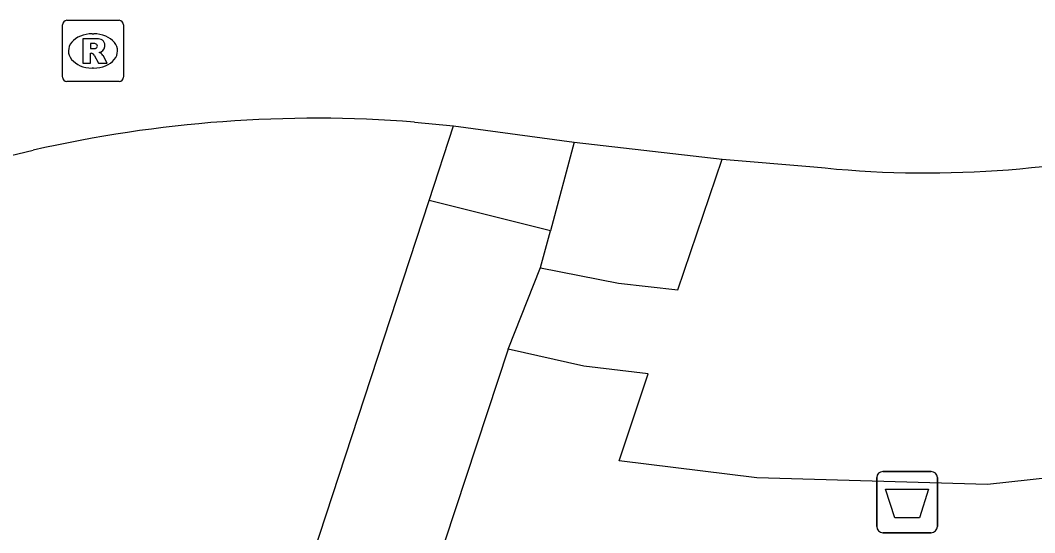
# Model space of a CAD drawing. Extents: x 160676 to 161153, y 383244 to 383713.
# Drawn here: x 160892.24 to 160908.82, y 383443.78 to 383452.15 of the extents above; entities that cross this region are included whole.
import ezdxf

# ---------------------------------------------------------------- set-up
doc = ezdxf.new("R2010")
doc.units = 0
for name, color, linetype in [('IMGEO_Afvalbak', 7, 'Continuous'), ('IMGEO_Rijbaan_lokaal_gesloten', 7, 'Continuous'), ('IMGEO_Rioolput', 7, 'Continuous'), ('IMGEO_Voetpad_gesloten', 7, 'Continuous'), ('IMGEO_Voetpad_open', 7, 'Continuous')]:
    doc.layers.add(name, color=color, linetype=linetype)

msp = doc.modelspace()

# ---------------------------------------------------------------- linework, layer by layer
at = {"layer": 'IMGEO_Afvalbak'}
for p, q in [((160906.338, 383444.779), (160907.128, 383444.779)), ((160907.128, 383444.779), (160906.338, 383444.779)), ((160906.238, 383443.879), (160906.238, 383444.679)), ((160906.238, 383444.679), (160906.238, 383443.879)), ((160907.228, 383444.679), (160907.228, 383443.879)), ((160907.228, 383443.879), (160907.228, 383444.679)), ((160907.128, 383443.779), (160906.338, 383443.779)), ((160906.338, 383443.779), (160907.128, 383443.779))]:
    msp.add_line(p, q, dxfattribs=at)
msp.add_lwpolyline([(160906.381, 383444.493), (160907.085, 383444.493), (160906.936, 383444.023), (160906.53, 383444.023), (160906.381, 383444.493)], dxfattribs=at)
for centre, start, end in [((160906.338, 383444.679), 90, 180), ((160906.338, 383444.679), 90, 180), ((160907.128, 383444.679), 0, 90), ((160907.128, 383444.679), 360, 90), ((160906.338, 383443.879), 180, 270), ((160906.338, 383443.879), 180, 270), ((160907.128, 383443.879), 270, 0), ((160907.128, 383443.879), 270, 0)]:
    msp.add_arc(centre, 0.1, start, end, dxfattribs=at)
at = {"layer": 'IMGEO_Rijbaan_lokaal_gesloten'}
for points in [[(160898.682, 383450.49), (160899.315, 383450.426)], [(160899.315, 383450.426), (160901.29, 383450.162)], [(160872.956, 383445.375), (160874.918, 383445.841), (160892.448, 383450.03)], [(160901.29, 383450.162), (160903.709, 383449.884)], [(160903.709, 383449.884), (160905.206, 383449.759)]]:
    msp.add_lwpolyline(points, dxfattribs=at)
for centre, radius, start, end in [((160897.075, 383429.791), 20.761, 85.5616, 102.8787), ((160907.048, 383466.594), 16.936, 263.7554, 284.0756)]:
    msp.add_arc(centre, radius, start, end, dxfattribs=at)
at = {"layer": 'IMGEO_Rioolput'}
for p, q in [((160892.923, 383451.226), (160892.923, 383452.078)), ((160892.998, 383452.152), (160893.85, 383452.152)), ((160893.924, 383452.078), (160893.924, 383451.226)), ((160893.411, 383451.932), (160893.436, 383451.932)), ((160893.434, 383451.372), (160893.409, 383451.372)), ((160893.85, 383451.152), (160892.998, 383451.152))]:
    msp.add_line(p, q, dxfattribs=at)
for points in [[(160892.923, 383451.226), (160892.923, 383452.078)], [(160892.998, 383452.152), (160893.85, 383452.152)], [(160893.924, 383452.078), (160893.924, 383451.226)], [(160893.512, 383451.85), (160893.26, 383451.852), (160893.26, 383451.452)], [(160893.438, 383451.771), (160893.384, 383451.771), (160893.384, 383451.69)], [(160893.384, 383451.69), (160893.436, 383451.69)], [(160893.26, 383451.452), (160893.384, 383451.452), (160893.384, 383451.614), (160893.395, 383451.614)], [(160893.442, 383451.585), (160893.513, 383451.452), (160893.653, 383451.452), (160893.588, 383451.578)], [(160893.85, 383451.152), (160892.998, 383451.152)]]:
    msp.add_lwpolyline(points, dxfattribs=at)
for centre, radius, start, end in [((160893, 383452.076), 0.0765, 91.552, 178.448), ((160893, 383452.076), 0.0765, 91.552, 178.448), ((160893.848, 383452.076), 0.0765, 1.552, 88.448), ((160893.848, 383452.076), 0.0765, 1.552, 88.448), ((160893.42, 383451.879), 0.19, 274.7715, 282.9687), ((160893.444, 383451.675), 0.0964, 77.0061, 93.1865), ((160893.458, 383451.732), 0.0378, 276.6634, 79.6772), ((160893.511, 383451.74), 0.109, 350.3612, 89.416), ((160893.509, 383451.74), 0.112, 277.5842, 350.9817), ((160893.394, 383451.561), 0.0533, 26.0293, 88.6989), ((160893.493, 383451.525), 0.108, 29.5134, 73.7905), ((160893, 383451.228), 0.0765, 181.552, 268.448), ((160893, 383451.228), 0.0765, 181.552, 268.448), ((160893.848, 383451.228), 0.0765, 271.552, 358.448), ((160893.848, 383451.228), 0.0765, 271.552, 358.448)]:
    msp.add_arc(centre, radius, start, end, dxfattribs=at)
for centre, major_axis, ratio, start_param, end_param in [((160893.41, 383451.652), (-0.387, 0.002), 0.722429, 4.712389, 7.853982), ((160893.435, 383451.652), (-0.39, 0.002), 0.717154, 1.570796, 4.712389)]:
    msp.add_ellipse(centre, major_axis=major_axis, ratio=ratio, start_param=start_param, end_param=end_param, dxfattribs=at)
at = {"layer": 'IMGEO_Voetpad_gesloten'}
for points in [[(160887.126, 383414.813), (160887.16, 383414.802), (160887.586, 383414.657), (160891.964, 383428.057), (160891.102, 383428.361), (160891.945, 383430.913), (160892.817, 383430.636), (160896.603, 383442.142), (160898.917, 383449.21)], [(160900.902, 383448.713), (160898.917, 383449.21)], [(160900.741, 383448.113), (160900.902, 383448.713)], [(160900.213, 383446.777), (160900.741, 383448.113)], [(160900.213, 383446.777), (160898.49, 383441.561), (160894.704, 383430.007), (160895.585, 383429.72), (160894.728, 383427.15), (160893.842, 383427.457), (160889.462, 383413.962), (160887.438, 383407.737)]]:
    msp.add_lwpolyline(points, dxfattribs=at)
at = {"layer": 'IMGEO_Voetpad_open'}
for points in [[(160898.917, 383449.21), (160899.315, 383450.426)], [(160901.29, 383450.162), (160900.902, 383448.713)], [(160900.741, 383448.113), (160900.739, 383448.105), (160902.017, 383447.856), (160902.984, 383447.748), (160903.709, 383449.884)], [(160912.313, 383445.09), (160912.097, 383445.102), (160911.285, 383444.92), (160908.049, 383444.567), (160904.275, 383444.678), (160902.028, 383444.954), (160902.501, 383446.376), (160901.449, 383446.503), (160900.213, 383446.777)]]:
    msp.add_lwpolyline(points, dxfattribs=at)

doc.saveas('drawing.dxf')
